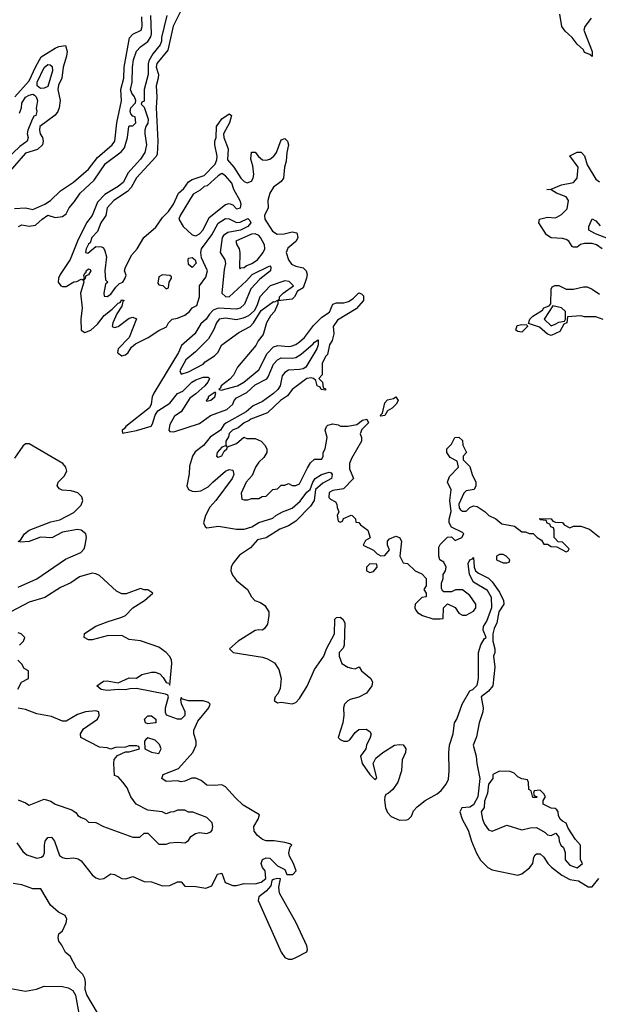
# Model space of a CAD drawing. Header units: inches. Extents: x 2601682 to 2755810, y 449311 to 584050.
# Tile 290 of 505: x 2681918 to 2685044, y 471790 to 477107. Entities that reach past the tile are written whole.
import ezdxf

# ---------------------------------------------------------------- set-up
doc = ezdxf.new("R2010")
doc.units = ezdxf.units.IN
doc.header["$MEASUREMENT"] = 0
doc.layers.add('C6487', color=7, linetype='Continuous')

msp = doc.modelspace()

# ---------------------------------------------------------------- linework, layer by layer
at = {"layer": 'C6487', "color": 2}
for points, elevation in [([(2682800.9, 477179.1), (2682747.8, 477072.2), (2682718.2, 476941.8), (2682659.5, 476870), (2682654.6, 476850), (2682667.2, 476810), (2682667, 476790), (2682654.6, 476750), (2682658.3, 476690), (2682655.3, 476630), (2682665.2, 476450), (2682661.1, 476378.9), (2682654.3, 476365.7), (2682550, 476251.8), (2682520.3, 476199.7), (2682501.3, 476178.7), (2682426.8, 476130), (2682391.3, 476090), (2682382.8, 476050), (2682357.3, 476010), (2682338, 475962), (2682307.7, 475930), (2682298, 475902), (2682290, 475895.3), (2682278, 475870), (2682274, 475850), (2682286.4, 475846.4), (2682330, 475882), (2682359.6, 475879.6), (2682370, 475874), (2682378.8, 475858.8), (2682386.8, 475826.8), (2682377.3, 475750), (2682382, 475702), (2682394, 475690), (2682382, 475678), (2682372, 475630), (2682374, 475614), (2682390, 475612), (2682410, 475624.7), (2682437.2, 475662.8), (2682458, 475682), (2682475.3, 475690), (2682488.7, 475710), (2682492.5, 475727.5), (2682484, 475750), (2682489, 475770), (2682523.6, 475836.4), (2682552.7, 475870), (2682589.4, 475930.6), (2682653.8, 475986.2), (2682690, 476038), (2682722, 476070), (2682748.7, 476110), (2682775.3, 476170), (2682805.2, 476194.8), (2682830, 476231), (2682850, 476242.8), (2682914.8, 476265.2), (2682974, 476326), (2682984, 476350), (2682985.2, 476370), (2682972.3, 476430), (2682972.7, 476450), (2682979.3, 476470), (2682980.9, 476530), (2683009.6, 476570.4), (2683050, 476598), (2683062, 476590), (2683050.7, 476550), (2683019.1, 476490), (2683020.7, 476470), (2683044, 476410), (2683041, 476350), (2683074.8, 476310), (2683113.4, 476250), (2683130, 476233.4), (2683146.4, 476226.4), (2683170, 476234), (2683178.7, 476250), (2683182.4, 476270), (2683178.3, 476318.3), (2683166.6, 476353.4), (2683170, 476392), (2683190, 476391.3), (2683207.9, 476367.9), (2683230, 476350.6), (2683250, 476348), (2683270, 476353), (2683291.2, 476368.8), (2683305.1, 476390), (2683330, 476458), (2683350, 476464.7), (2683364.7, 476450), (2683370.7, 476430), (2683360.5, 476390), (2683358, 476342), (2683348, 476310), (2683343, 476250), (2683330, 476232.7), (2683290, 476202.7), (2683270, 476169), (2683259.3, 476130), (2683260.5, 476090), (2683240.5, 476050), (2683241.6, 476030), (2683284.6, 475964.6), (2683308.5, 475948.5), (2683346, 475950), (2683390, 475961), (2683414.8, 475954.8), (2683421, 475930), (2683418, 475922), (2683410.7, 475909.3), (2683366.6, 475873.4), (2683357.3, 475850), (2683370.8, 475810), (2683387.1, 475787.1), (2683410, 475776), (2683450, 475766), (2683466, 475750), (2683471, 475730), (2683466.8, 475710), (2683450, 475658), (2683419.6, 475640.4), (2683402.8, 475610), (2683390, 475597.2), (2683312, 475588), (2683312, 475572), (2683294, 475530), (2683273, 475507), (2683250.7, 475470), (2683232.7, 475407.3), (2683206.9, 475373.1), (2683193.4, 475346.6), (2683094.8, 475230), (2683073.7, 475186.3), (2683054, 475166), (2683006, 475130), (2683003.6, 475116.4), (2682994, 475110), (2683006, 475106), (2683095.3, 475130), (2683129, 475150), (2683210, 475216), (2683255.1, 475304.9), (2683290, 475340.7), (2683311.9, 475348.1), (2683370, 475342), (2683384.5, 475344.5), (2683410, 475353.4), (2683430, 475366.4), (2683456.2, 475390), (2683505.3, 475454.7), (2683550, 475501), (2683592.3, 475527.7), (2683610, 475571), (2683630, 475577.3), (2683670, 475578), (2683695.1, 475584.9), (2683719.6, 475600.4), (2683750, 475630.8), (2683765.4, 475625.4), (2683774.8, 475614.8), (2683774.8, 475590), (2683735.6, 475544.4), (2683635.3, 475484.7), (2683611.3, 475450), (2683614.8, 475410), (2683605.8, 475374.2), (2683591, 475350), (2683580.7, 475299.3), (2683570, 475288), (2683551.3, 475250), (2683551.6, 475188.4), (2683534, 475170), (2683554, 475150), (2683558, 475118), (2683570, 475114), (2683570, 475106), (2683546, 475110), (2683542, 475122), (2683526, 475130), (2683518, 475158), (2683506, 475170), (2683492.9, 475172.9), (2683470, 475169), (2683391, 475110), (2683364.9, 475075.1), (2683326.8, 475050), (2683256, 474984), (2683166.8, 474950), (2683158.4, 474941.6), (2683131.3, 474930), (2683097.5, 474902.5), (2683067.3, 474890), (2683050, 474872.7), (2683046.2, 474853.8), (2683031.3, 474830), (2683032, 474812), (2683038, 474802), (2683030, 474806), (2683010, 474798), (2682984.7, 474770), (2682982, 474750), (2682990, 474744.7), (2683010, 474752), (2683023.1, 474776.9), (2683038, 474790), (2683040.4, 474799.6), (2683090, 474818), (2683128.4, 474851.6), (2683144.7, 474844.7), (2683190, 474844.7), (2683222, 474830), (2683242, 474810), (2683254, 474790), (2683254, 474770), (2683236.9, 474743.1), (2683210, 474718), (2683191.3, 474690), (2683174, 474646), (2683142, 474610), (2683114, 474550), (2683118, 474518), (2683130, 474514), (2683150, 474514), (2683170, 474522), (2683210, 474522), (2683228.4, 474531.6), (2683250, 474534), (2683286, 474570), (2683310, 474574), (2683330, 474594), (2683350, 474594), (2683370, 474602), (2683390, 474592), (2683410, 474591.3), (2683430, 474601), (2683472.5, 474687.5), (2683490, 474714), (2683510, 474734), (2683550, 474734), (2683558, 474750), (2683558, 474770), (2683568, 474790), (2683579, 474850), (2683568.7, 474890), (2683575.3, 474910), (2683582.7, 474917.3), (2683610, 474924.7), (2683638.8, 474918.8), (2683651.6, 474911.6), (2683691.3, 474911.3), (2683738.6, 474921.4), (2683770, 474944.7), (2683794, 474950), (2683802, 474930), (2683766, 474894), (2683758, 474870), (2683764.7, 474850), (2683764.7, 474830), (2683710, 474738), (2683700.7, 474710), (2683700.7, 474680.7), (2683722, 474630), (2683666.8, 474573.2), (2683610, 474564), (2683590, 474552.7), (2683587.3, 474527.3), (2683596.9, 474516.9), (2683623.6, 474503.6), (2683632, 474490), (2683632.7, 474472.7), (2683642, 474450), (2683634, 474430), (2683638, 474398), (2683650, 474394), (2683662, 474398), (2683667.3, 474412.7), (2683708.4, 474431.6), (2683714, 474430), (2683731.6, 474411.6), (2683734, 474394), (2683750, 474392), (2683759.6, 474379.6), (2683798, 474350), (2683811.6, 474308.4), (2683785.4, 474294.6), (2683774, 474270), (2683830, 474242), (2683850, 474222), (2683870, 474212), (2683890, 474214), (2683915.3, 474244.7), (2683906, 474270), (2683906, 474290), (2683916.4, 474303.6), (2683950, 474318), (2683970.7, 474310.7), (2683981, 474290), (2683972, 474210), (2683990, 474174), (2684014, 474170), (2684054, 474130), (2684090, 474114), (2684114, 474090), (2684114, 474050), (2684102, 474030), (2684114, 474010), (2684114, 473990), (2684090, 473986), (2684054, 473950), (2684052, 473930), (2684058, 473918), (2684066.4, 473906.4), (2684094, 473890), (2684150, 473872), (2684190, 473872), (2684206, 473874), (2684208.4, 473931.6), (2684228.4, 473951.6), (2684270, 473932), (2684290, 473902), (2684310, 473892), (2684330, 473892), (2684370, 473912), (2684382, 473930), (2684382, 473950), (2684350, 473998), (2684310, 474028), (2684272.7, 474027.3), (2684250, 474018), (2684210, 474018), (2684202, 474022), (2684196.4, 474036.4), (2684196.4, 474063.6), (2684206, 474090), (2684206, 474110), (2684218, 474130), (2684222, 474150), (2684210, 474178), (2684188, 474190), (2684182, 474210), (2684182, 474258), (2684190, 474272), (2684228.4, 474311.6), (2684250, 474314), (2684270, 474294), (2684306, 474310), (2684318, 474330), (2684310, 474338), (2684250, 474366), (2684238, 474390), (2684238, 474410), (2684248.9, 474451.1), (2684241.2, 474510), (2684248.4, 474568.4), (2684228.7, 474610), (2684240.2, 474639.8), (2684288, 474690), (2684282, 474722), (2684243.1, 474743.1), (2684226, 474770), (2684226, 474790), (2684250, 474814), (2684268.7, 474851.3), (2684290, 474852), (2684310, 474834), (2684312, 474810), (2684332, 474770), (2684314, 474750), (2684314, 474730), (2684350, 474694), (2684362, 474650), (2684382, 474610), (2684382, 474590), (2684374, 474570), (2684330, 474562), (2684318, 474550), (2684291.3, 474490), (2684292, 474470), (2684299.6, 474459.6), (2684310, 474452), (2684330, 474452), (2684350, 474472), (2684370, 474482), (2684390, 474478), (2684432, 474450), (2684452, 474430), (2684490.8, 474410.8), (2684523.5, 474383.5), (2684591, 474371), (2684630, 474342), (2684650, 474342), (2684670, 474332), (2684691.6, 474331.6), (2684714, 474310), (2684736.9, 474296.9), (2684750, 474274), (2684770, 474274), (2684790, 474262), (2684819.6, 474259.6), (2684870, 474234), (2684882, 474238), (2684886, 474250), (2684850, 474286), (2684827.3, 474287.3), (2684806, 474310), (2684806, 474350), (2684802, 474362), (2684787.3, 474367.3), (2684782, 474382), (2684767.3, 474387.3), (2684762, 474402), (2684730, 474406), (2684727.3, 474412.7), (2684790, 474411.3), (2684798, 474398), (2684812.7, 474392.7), (2684850, 474391.3), (2684859.6, 474379.6), (2684890, 474362), (2684910, 474372), (2684950, 474372), (2684996, 474356), (2685050, 474312)], 6), ([(2681890, 476086.8), (2681950, 476091), (2681990, 476082), (2682054, 476110), (2682085.2, 476130), (2682138.3, 476181.7), (2682209.3, 476230), (2682290, 476299.1), (2682338.2, 476361.8), (2682417, 476430), (2682431.3, 476450), (2682442.6, 476550), (2682467.7, 476667.7), (2682465.4, 476730), (2682481.1, 476790), (2682482.6, 476850), (2682511.3, 477008.7), (2682530, 477028.2), (2682573.6, 477050), (2682579.7, 477070), (2682577.8, 477122.2)], 6), ([(2681911, 475989), (2681930, 475998.4), (2681970, 475992.4), (2682002.9, 475997.1), (2682039, 476030), (2682070, 476050.4), (2682110, 476038.8), (2682150, 476044), (2682170, 476058), (2682185.2, 476090), (2682215.1, 476124.9), (2682245.2, 476170), (2682320.5, 476239.5), (2682381.6, 476330), (2682467.1, 476392.9), (2682484.7, 476415.3), (2682500.7, 476470), (2682508, 476530), (2682510, 476534), (2682530, 476534), (2682546, 476550), (2682542, 476582), (2682530, 476586), (2682518, 476598), (2682515.3, 476610), (2682519, 476630), (2682543.1, 476656.9), (2682545.2, 476670), (2682539, 476690), (2682523.7, 476710), (2682516.2, 476730), (2682526, 476770), (2682527.6, 476850), (2682533, 476890), (2682550, 476937.3), (2682570, 476960.5), (2682611.1, 476988.9), (2682625.9, 477014.1), (2682629.7, 477030.3), (2682626.6, 477130)], 2), ([(2682713, 477130), (2682684.9, 477010), (2682684.4, 476990), (2682677.6, 476970), (2682638, 476922), (2682615.9, 476884.1), (2682611.3, 476868.7), (2682611.6, 476810), (2682590.5, 476730.5), (2682590, 476666), (2682578, 476662), (2682574, 476650), (2682590, 476634), (2682611.6, 476570), (2682610, 476548.7), (2682598.8, 476530), (2682594, 476510), (2682593.4, 476490), (2682604, 476430), (2682594.9, 476390), (2682570, 476352.7), (2682502.3, 476277.7), (2682478.4, 476230), (2682450, 476206.6), (2682377.5, 476162.5), (2682339, 476121), (2682310.3, 476050), (2682279.1, 476010), (2682230.3, 475910), (2682190, 475812), (2682136.9, 475730), (2682127.6, 475710), (2682126.3, 475690), (2682140.7, 475670), (2682150, 475665.7), (2682170, 475666.7), (2682210, 475690.4), (2682227.3, 475692.7), (2682250, 475704.7), (2682258, 475702), (2682268.4, 475711.6), (2682264.7, 475724.7), (2682270, 475738), (2682277.2, 475742.8), (2682277.2, 475750), (2682290, 475760.7), (2682298, 475758), (2682302.8, 475750), (2682290, 475729.2), (2682276, 475724), (2682270, 475706), (2682262, 475698), (2682264.7, 475690), (2682246.4, 475630), (2682255.5, 475550), (2682247.9, 475490), (2682250.4, 475430.4), (2682270, 475417), (2682302, 475430), (2682338, 475462), (2682374, 475510), (2682417.3, 475542.8), (2682450, 475575.5), (2682460.2, 475579.8), (2682470, 475593.4), (2682482, 475590), (2682476, 475584), (2682470, 475559), (2682442.6, 475517.4), (2682420.7, 475470), (2682418, 475450), (2682430, 475444), (2682450, 475450.7), (2682510, 475494.4), (2682530, 475500.5), (2682550, 475492), (2682510.4, 475389.6), (2682450.4, 475329.6), (2682446.7, 475310), (2682450, 475306), (2682470, 475292.2), (2682490, 475296.5), (2682504.7, 475310), (2682522.3, 475337.8), (2682544.4, 475355.6), (2682612.3, 475390), (2682670, 475428.2), (2682712.1, 475447.9), (2682721.2, 475470), (2682742, 475490), (2682770, 475494), (2682809.5, 475510.5), (2682835.3, 475530), (2682850, 475551.3), (2682875.9, 475564.1), (2682889, 475610), (2682889.2, 475670), (2682923.2, 475716.8), (2682932.7, 475750), (2682900.1, 475820.1), (2682896.2, 475850), (2682900.5, 475870), (2682955.6, 475944.4), (2682990, 476008), (2683030, 476033.7), (2683050, 476030.4), (2683090, 476012.2), (2683110, 476014), (2683150, 476032.7), (2683162, 476022), (2683167.3, 476010), (2683150, 475989.7), (2683110.8, 475970), (2683042.4, 475957.6), (2683018.9, 475941.1), (2683012, 475930), (2683001.6, 475850), (2683026, 475810), (2683030.5, 475790.5), (2683022, 475758), (2683011, 475630), (2683030, 475611), (2683050, 475610.8), (2683144, 475696), (2683173.2, 475730), (2683270, 475778), (2683274.8, 475770), (2683273.4, 475750), (2683215.4, 475704.6), (2683166.7, 475653.3), (2683131.8, 475570), (2683110, 475549.7), (2683090, 475542.6), (2682990, 475548.2), (2682962.6, 475537.4), (2682942.9, 475517.1), (2682924.9, 475490), (2682896.2, 475463.8), (2682864.4, 475410), (2682792.6, 475347.4), (2682775.6, 475310), (2682642, 475090), (2682634, 475070), (2682628.8, 475030), (2682619.3, 475010), (2682490.7, 474910), (2682483.4, 474896.6), (2682471.3, 474890), (2682474, 474874), (2682550, 474888.2), (2682627.7, 474912.3), (2682636.4, 474923.6), (2682649.7, 474970.3), (2682664.9, 474995.1), (2682730, 475036.3), (2682770, 475087.3), (2682799.1, 475100.9), (2682847.3, 475150), (2682870, 475162.6), (2682910, 475176), (2682936.1, 475176.1), (2682942.8, 475170), (2682934.4, 475150), (2682917.6, 475130), (2682870, 475086.3), (2682836.5, 475063.5), (2682790.2, 474989.8), (2682754.6, 474965.4), (2682730, 474921.2), (2682723.1, 474890), (2682730, 474882.4), (2682750, 474881.1), (2682890, 474925.5), (2682948.7, 474970), (2683038, 475002), (2683069.2, 475030), (2683076, 475050), (2683090, 475064), (2683145.7, 475094.3), (2683190, 475135.3), (2683252.5, 475167.5), (2683261.1, 475178.9), (2683290, 475247.3), (2683310, 475270.4), (2683330, 475280.4), (2683390, 475278.7), (2683410, 475283.1), (2683439, 475301), (2683504.2, 475355.8), (2683510, 475366), (2683530, 475378), (2683530.4, 475350.4), (2683523, 475330), (2683463.8, 475230), (2683450, 475221.7), (2683430, 475218.3), (2683370, 475214.5), (2683350, 475202), (2683335.8, 475184.2), (2683324.4, 475130), (2683312, 475110), (2683290, 475088.2), (2683230, 475045.1), (2683179.2, 475020.8), (2683141.6, 474990), (2683032.2, 474927.8), (2683021.3, 474918.7), (2683003.1, 474890), (2682947.1, 474852.9), (2682912, 474808), (2682866.8, 474773.2), (2682852, 474750), (2682835.3, 474695.3), (2682833.7, 474653.7), (2682820.4, 474590), (2682830.4, 474570.4), (2682850, 474560.4), (2682870, 474558.4), (2682896.6, 474563.4), (2682936.3, 474583.7), (2682960.9, 474610), (2683030, 474668.4), (2683050, 474677), (2683070, 474673.4), (2683074.6, 474650), (2683065.3, 474630), (2682978.4, 474510), (2682945.6, 474474.4), (2682921.5, 474430), (2682910.3, 474390), (2682919.3, 474370), (2682930, 474363.6), (2682991.8, 474371.8), (2683090, 474356.3), (2683130, 474355.5), (2683172.3, 474367.7), (2683210, 474391.8), (2683284.8, 474415.2), (2683301.2, 474430), (2683337.2, 474450), (2683391, 474469), (2683434, 474506), (2683470, 474554.9), (2683487, 474570), (2683501.3, 474610), (2683515.1, 474630), (2683549.2, 474650), (2683590, 474664), (2683599.9, 474659.9), (2683606.8, 474650), (2683602, 474630), (2683556.5, 474603.5), (2683516.3, 474570), (2683508.5, 474510), (2683490, 474479.5), (2683410, 474398.7), (2683370, 474373), (2683323.9, 474356.1), (2683250, 474309.6), (2683202, 474298), (2683164.5, 474255.5), (2683105, 474215), (2683069.3, 474170.7), (2683060.3, 474150), (2683058.3, 474130), (2683067, 474107), (2683090, 474078.9), (2683149.1, 474029.1), (2683170.4, 473990), (2683188.4, 473970), (2683219, 473959), (2683243, 473943), (2683263.7, 473910), (2683263.6, 473890), (2683256.7, 473843.3), (2683241.3, 473818.7), (2683230, 473809.4), (2683210, 473812.7), (2683190, 473809), (2683098, 473750), (2683051.3, 473710), (2683072, 473690), (2683230, 473664), (2683256, 473656), (2683294, 473634), (2683317.3, 473597.3), (2683330.2, 473550), (2683325.1, 473494.9), (2683313.2, 473466.8), (2683298, 473450), (2683292, 473430), (2683310, 473418), (2683330, 473420.7), (2683390, 473412.2), (2683410, 473420.3), (2683430, 473441.6), (2683471.5, 473508.5), (2683510, 473598.4), (2683560.9, 473670), (2683575.3, 473710), (2683619.3, 473790), (2683621.2, 473870), (2683630, 473878.8), (2683650, 473881), (2683664.7, 473870), (2683674, 473850), (2683670.8, 473729.2), (2683666.4, 473713.6), (2683644.7, 473690), (2683644.7, 473670), (2683658.8, 473630), (2683690, 473610.8), (2683710, 473604.7), (2683730, 473602), (2683752.7, 473612.7), (2683764.7, 473590), (2683815.5, 473550), (2683824.2, 473530), (2683820.9, 473510), (2683790.9, 473469.1), (2683750, 473447.6), (2683704.1, 473435.9), (2683690, 473428.4), (2683672.8, 473410), (2683667.1, 473390), (2683669.2, 473350), (2683664.7, 473310), (2683639.3, 473230), (2683650, 473219.3), (2683670, 473210.4), (2683689.5, 473210.5), (2683701.5, 473218.5), (2683730, 473258.4), (2683750, 473274.6), (2683790, 473275.3), (2683810, 473262.8), (2683817.1, 473250), (2683812.2, 473230), (2683792.4, 473190), (2683787.7, 473170), (2683759.1, 473130), (2683768.8, 473090), (2683810, 473030.8), (2683836.4, 473003.6), (2683847.3, 473012.7), (2683827.3, 473090), (2683841.4, 473118.6), (2683879.5, 473150), (2683942.7, 473190), (2683970, 473193.4), (2683990, 473190.2), (2683998.9, 473178.9), (2684003.6, 473170), (2684002.8, 473150), (2683983.7, 473110), (2683981.6, 473050), (2683960.3, 472990), (2683934.4, 472950), (2683910, 472929.5), (2683896.3, 472923.7), (2683890.4, 472909.6), (2683888.5, 472891.5), (2683894.9, 472850), (2683905.8, 472825.8), (2683924.9, 472804.9), (2683970, 472784.7), (2684010, 472785.3), (2684018.4, 472790), (2684034.3, 472805.7), (2684046.2, 472833.8), (2684064.6, 472855.4), (2684109.2, 472890.8), (2684174, 472926), (2684195.4, 472944.6), (2684221.8, 472978.2), (2684234.4, 473005.6), (2684238.8, 473050), (2684235.6, 473150), (2684240.9, 473190), (2684259.3, 473250), (2684267.2, 473310), (2684278.9, 473330), (2684308, 473410), (2684350, 473482), (2684366, 473490), (2684390, 473514), (2684397.2, 473550), (2684396.9, 473690), (2684410, 473730.8), (2684430, 473764.7), (2684438, 473770), (2684422.7, 473810), (2684423.7, 473830), (2684441.2, 473858.8), (2684468, 473932), (2684466.3, 473986.3), (2684444.7, 474024.7), (2684370, 474069.7), (2684347.8, 474110), (2684340.9, 474170), (2684350, 474190.7), (2684365.2, 474194.8), (2684370, 474202), (2684373, 474150), (2684380.7, 474130), (2684397.3, 474117.3), (2684451.6, 474091.6), (2684470.3, 474070.3), (2684510, 474014.8), (2684532, 473970), (2684534, 473950), (2684507.3, 473910), (2684496.3, 473850), (2684481.4, 473818.6), (2684474.8, 473790), (2684474, 473750), (2684485.5, 473710), (2684485.5, 473690), (2684477.3, 473670), (2684484.4, 473610), (2684473.7, 473510), (2684450, 473480.7), (2684410.8, 473450), (2684422.6, 473390), (2684420.3, 473370), (2684400.9, 473310), (2684385.9, 473234.1), (2684367.7, 473190), (2684384.9, 473130), (2684387.1, 473090), (2684403.5, 473010), (2684392.8, 472910), (2684370, 472867.2), (2684350, 472854.7), (2684306, 472850), (2684296.4, 472830), (2684308.9, 472790), (2684340.2, 472730), (2684358.6, 472670), (2684385.2, 472605.2), (2684408.1, 472568.1), (2684448, 472528), (2684470, 472515.3), (2684610, 472486.7), (2684630, 472494), (2684673, 472527), (2684689.7, 472550), (2684696, 472584), (2684703.3, 472596.7), (2684710, 472602.4), (2684730, 472602), (2684750, 472584.4), (2684771.8, 472550), (2684791.8, 472530), (2684847.3, 472487.3), (2684890, 472464.5), (2684937.2, 472457.2), (2684990, 472423.8), (2685010, 472424), (2685047, 472470)], 2), ([(2685005.5, 477114.5), (2684970.6, 477070), (2684964.9, 477050), (2685010, 476934), (2685010, 476908), (2684998, 476918), (2684970, 476929), (2684963.2, 476943.2), (2684930, 476974), (2684902.7, 477010), (2684864.8, 477044.8), (2684846.9, 477070), (2684835.9, 477135.9)], 6), ([(2681892.3, 476690), (2681970, 476777.1), (2682005.7, 476854.3), (2682034.8, 476905.2), (2682110, 476953.4), (2682130, 476962.6), (2682166.4, 476966.4), (2682175.1, 476935.1), (2682171.8, 476910), (2682152.2, 476850), (2682145.3, 476790), (2682127.5, 476752.5), (2682124, 476730), (2682137.3, 476670), (2682130.6, 476630.6), (2682124.4, 476610), (2682109, 476591), (2682027, 476530), (2682024.4, 476510), (2682028.5, 476490), (2682042, 476470), (2682045.5, 476450), (2682042, 476430), (2682014.1, 476405.9), (2681950, 476385.6), (2681830, 476249.3)], 6), ([(2681918, 476602), (2681927.3, 476630), (2681930, 476656), (2681950, 476687.7), (2681970, 476699.3), (2681990, 476704), (2681998.4, 476698.4), (2682006.8, 476690), (2682014, 476670), (2682006.4, 476626.4), (2682011, 476610), (2682004.7, 476590), (2681995.2, 476584.8), (2681981.2, 476558.8), (2681961.6, 476510), (2681958, 476490), (2681964, 476470), (2681958.8, 476450), (2681918.7, 476421.3), (2681847.3, 476352.7)], 2), ([(2685064, 475870), (2685034, 475890), (2685010, 475898.4), (2684970, 475898), (2684948.2, 475891.8), (2684930, 475879), (2684910, 475878), (2684902, 475882), (2684884, 475910), (2684870, 475919.3), (2684850, 475925.2), (2684790, 475929.2), (2684764.7, 475944.7), (2684722, 476010), (2684726, 476030), (2684770, 476040.5), (2684810, 476037.3), (2684819.5, 476040.5), (2684845.6, 476054.4), (2684875.5, 476084.5), (2684883.7, 476130), (2684870, 476149.2), (2684818, 476170), (2684790, 476188), (2684766, 476190), (2684790, 476191.3), (2684845.1, 476214.9), (2684910, 476227.3), (2684929, 476250), (2684935.3, 476310), (2684890, 476372), (2684930, 476391.3), (2684951, 476391), (2684970, 476372), (2684983.5, 476323.5), (2685030, 476246), (2685050, 476230.8)], 6), ([(2685145.1, 475905.1), (2685029, 475950), (2684993.2, 475970), (2684992.7, 475990), (2685010, 476031.3), (2685030, 476021), (2685054.2, 475994.2)], 2), ([(2685070, 475488), (2685030, 475502), (2684970, 475502), (2684950, 475508), (2684878, 475502), (2684874, 475470), (2684858, 475462), (2684836.9, 475423.1), (2684790, 475402), (2684770, 475408.7), (2684726.6, 475446.6), (2684666, 475466), (2684674, 475490), (2684690, 475506), (2684742, 475538), (2684750, 475551.3), (2684778, 475562), (2684788, 475572), (2684789, 475651), (2684795.3, 475664.7), (2684809.1, 475670.9), (2684830, 475671), (2684870.9, 475650.9), (2684909.1, 475650.9), (2684963.6, 475663.6), (2684983.6, 475663.6), (2685010, 475652), (2685050, 475624.7)], 6), ([(2681910, 474043.1), (2682010, 474086.7), (2682165.9, 474194.1), (2682249.3, 474230), (2682265.6, 474250), (2682272.6, 474270), (2682278.4, 474310), (2682276.2, 474330), (2682250, 474349.4), (2682230, 474353.6), (2682150, 474338.7), (2682091.9, 474308.1), (2682030, 474311.6), (2681969.5, 474289.5), (2681924.7, 474284.7), (2681909.2, 474289.2), (2681923.1, 474296.9), (2681944.5, 474330), (2681970, 474350.4), (2682085.6, 474394.4), (2682134.2, 474405.8), (2682210, 474445.5), (2682250, 474486), (2682258.9, 474510), (2682254, 474530), (2682232.2, 474552.2), (2682196.7, 474563.3), (2682146.9, 474566.9), (2682133.8, 474573.8), (2682120.9, 474590), (2682126.6, 474610), (2682158.2, 474641.8), (2682172.1, 474667.9), (2682168.3, 474690), (2682151.3, 474710), (2681970, 474815.6), (2681950, 474816), (2681935.8, 474804.2), (2681890, 474739)], 2), ([(2681902, 472662), (2681935.4, 472615.4), (2681956.5, 472596.5), (2682010, 472578.7), (2682036.1, 472583.9), (2682046.2, 472593.8), (2682051.4, 472608.6), (2682051.6, 472650), (2682056.2, 472670), (2682070, 472690.4), (2682090, 472693), (2682106, 472670), (2682134, 472594), (2682150, 472582), (2682170, 472577.1), (2682210, 472580.4), (2682234.9, 472574.9), (2682250, 472564), (2682309, 472489), (2682330, 472472.4), (2682350, 472465.3), (2682373.2, 472470), (2682410, 472494), (2682430, 472490.6), (2682470, 472468.7), (2682492.4, 472467.6), (2682530, 472480.5), (2682590, 472452.7), (2682630.4, 472450.4), (2682690.4, 472430.4), (2682730, 472432), (2682770, 472450.8), (2682790, 472452), (2682810, 472428.4), (2682870, 472426.7), (2682923.2, 472416.8), (2682955.3, 472430), (2682986.8, 472493.2), (2683010, 472498), (2683027.9, 472447.9), (2683070, 472431), (2683090, 472431), (2683130, 472442.8), (2683190, 472440.5), (2683222, 472450), (2683248.7, 472470), (2683244, 472510), (2683230, 472528.7), (2683222.7, 472550), (2683230, 472571.3), (2683250, 472581), (2683270, 472578.8), (2683310, 472538), (2683350, 472518), (2683362, 472490), (2683394, 472490), (2683411.8, 472510), (2683398, 472550), (2683375.6, 472590), (2683372.3, 472607.7), (2683380.2, 472639.8), (2683388, 472650), (2683377.2, 472657.2), (2683350, 472664), (2683292.5, 472672.5), (2683250, 472672.7), (2683230, 472679.3), (2683202, 472702), (2683184.9, 472724.9), (2683182.9, 472750), (2683207.3, 472790), (2683212.9, 472812.9), (2683125.8, 472865.8), (2683084, 472904), (2683030, 472964.2), (2683010, 472975.1), (2682968.5, 472971.5), (2682930, 472974), (2682898.2, 472998.2), (2682870, 473011.1), (2682848.9, 473011.1), (2682810, 472994), (2682790, 472992), (2682770, 472996.2), (2682710, 472992.7), (2682685.2, 473010), (2682694, 473030), (2682776.3, 473063.7), (2682853.6, 473150), (2682871.3, 473190), (2682871.2, 473210), (2682858.3, 473250), (2682859.1, 473270), (2682881, 473319), (2682939.3, 473390), (2682948, 473410), (2682939, 473419), (2682910, 473428), (2682830, 473428.7), (2682798, 473438), (2682790, 473446), (2682786, 473434), (2682790, 473414), (2682810.5, 473370.5), (2682810.5, 473350), (2682790.2, 473329.8), (2682770, 473329.7), (2682711.5, 473351.5), (2682706.3, 473366.3), (2682706.4, 473390), (2682722.7, 473450), (2682718.9, 473458.9), (2682705.4, 473465.4), (2682550, 473495.3), (2682514, 473494), (2682490, 473487.6), (2682449.5, 473489.5), (2682390, 473483.5), (2682359, 473490), (2682335.3, 473510), (2682370, 473534), (2682390, 473537), (2682450, 473526), (2682510, 473553.4), (2682550, 473551.3), (2682578, 473570), (2682630, 473583.1), (2682650, 473583.6), (2682674.4, 473574.4), (2682694, 473554), (2682710, 473526.8), (2682724.7, 473524.7), (2682730, 473514), (2682740.4, 473630), (2682738.5, 473650), (2682728.3, 473670), (2682710, 473689.7), (2682670, 473719.2), (2682570, 473752.9), (2682510, 473759.7), (2682470, 473782), (2682390, 473779.7), (2682310, 473758.7), (2682290, 473758.4), (2682267.3, 473770), (2682268.5, 473791.6), (2682328.7, 473831.3), (2682390, 473855.8), (2682470, 473879.5), (2682489.3, 473890), (2682528.5, 473931.6), (2682592.7, 473970), (2682638, 474010), (2682610, 474028.7), (2682590, 474028.7), (2682570, 474035.3), (2682493.8, 474006.2), (2682470, 474006.6), (2682441.5, 474021.5), (2682350, 474105.1), (2682330, 474114.7), (2682310, 474117.2), (2682241.6, 474098.4), (2682194.7, 474065.3), (2682139.1, 474040.9), (2682054.3, 473985.7), (2681970, 473960.5), (2681870, 473909.6)], 2), ([(2681918, 473730), (2681938, 473750), (2681946, 473770), (2681926, 473790), (2681910, 473795.3)], 6), ([(2681908.4, 473491.6), (2681928, 473530), (2681966, 473550), (2681966, 473590), (2681943.1, 473603.1), (2681930, 473626), (2681908.4, 473648.4)], 6), ([(2681910, 472894), (2681950, 472878), (2681970, 472864.7), (2682050, 472898), (2682086.4, 472886.4), (2682110, 472871.3), (2682199.8, 472839.8), (2682223.6, 472823.6), (2682232, 472810), (2682250, 472798), (2682274, 472790), (2682290, 472774), (2682330, 472772), (2682370.9, 472750.9), (2682530, 472692), (2682567.3, 472692.7), (2682590, 472714), (2682610, 472714), (2682670, 472654), (2682710, 472654), (2682730, 472662), (2682770, 472664.7), (2682810, 472662), (2682830, 472674), (2682843.1, 472696.9), (2682868.4, 472711.6), (2682890, 472718), (2682930, 472712), (2682950, 472722), (2682958, 472730), (2682962, 472750), (2682958, 472770), (2682930, 472798), (2682852.7, 472827.3), (2682830, 472828), (2682810, 472838), (2682770, 472838), (2682751.6, 472828.4), (2682732.7, 472827.3), (2682710, 472818), (2682688.4, 472828.4), (2682610, 472838), (2682548, 472870), (2682518, 472910), (2682498, 472958), (2682475.3, 472990), (2682450, 473018), (2682430, 473026), (2682426, 473090), (2682428.4, 473111.6), (2682447.3, 473132.7), (2682490, 473154), (2682510, 473154), (2682566, 473170), (2682562, 473182), (2682550, 473186), (2682510, 473186), (2682490, 473178), (2682436.4, 473176.4), (2682410, 473168), (2682390, 473175.3), (2682350, 473178), (2682248, 473230), (2682246, 473250), (2682263.1, 473276.9), (2682338, 473330), (2682348, 473350), (2682346, 473370), (2682330, 473375.3), (2682274, 473370), (2682230, 473354), (2682170, 473318), (2682150, 473318), (2682090, 473344), (2682010, 473359), (2681950, 473382), (2681910, 473388.7)], 6), ([(2682430, 471588.7), (2682281.4, 471841.4), (2682271.2, 471870), (2682273.3, 471910), (2682269.6, 471930), (2682258.4, 471950), (2682225.4, 471985.4), (2682190, 472049.2), (2682165.2, 472070), (2682146, 472110), (2682129.6, 472130), (2682125.1, 472150), (2682129.5, 472170), (2682150, 472186), (2682169, 472229), (2682172.7, 472250), (2682164, 472270), (2682127.5, 472287.5), (2682085.3, 472325.3), (2682032.9, 472412.9), (2681990, 472414), (2681930, 472435.3), (2681882.7, 472442.7)], 2), ([(2681790, 471888.9), (2681950, 471860.8), (2682008.7, 471871.3), (2682050, 471887.7), (2682150, 471886.7), (2682179.4, 471879.4), (2682204.9, 471864.9), (2682219.2, 471839.2), (2682270, 471562)], 2)]:
    msp.add_lwpolyline(points, dxfattribs=dict(at, elevation=elevation))
for points, elevation in [([(2682030, 476735.1), (2682012.7, 476750), (2682013, 476770), (2682050, 476848), (2682070, 476863.8), (2682083.5, 476863.5), (2682093.4, 476853.4), (2682094.9, 476830), (2682070, 476746), (2682050, 476736.2)], 2), ([(2683010, 476275.3), (2682990, 476264), (2682931.3, 476210), (2682914.8, 476205.2), (2682893.2, 476186.8), (2682854.8, 476165.2), (2682784.7, 476050), (2682778, 476030), (2682801, 475990), (2682850, 475944.7), (2682870, 475938.8), (2682890, 475950.8), (2682910, 475971), (2682942, 476038), (2683030, 476108), (2683050, 476114.8), (2683070, 476106.8), (2683090, 476084.9), (2683111.8, 476090), (2683114.5, 476110), (2683110, 476128), (2683075.1, 476190), (2683063.3, 476223.3), (2683030, 476264)], 6), ([(2683190, 475949.5), (2683170, 475947.6), (2683086, 475910), (2683090.7, 475890), (2683103, 475870), (2683106.7, 475850), (2683106, 475766), (2683110, 475762), (2683113.2, 475766.8), (2683130, 475768), (2683141.7, 475778.3), (2683172.7, 475790), (2683203.7, 475810), (2683234, 475850), (2683242, 475870), (2683240.7, 475890), (2683219.5, 475930), (2683210, 475940.9)], 6), ([(2682850, 475768.7), (2682830, 475784), (2682827.6, 475810), (2682830, 475818), (2682850, 475822.8), (2682866, 475810), (2682871, 475791)], 2), ([(2682690, 475728), (2682670, 475718), (2682664.7, 475684.7), (2682670, 475674), (2682692, 475672), (2682710, 475654), (2682722, 475658), (2682726, 475690), (2682738, 475710), (2682738, 475718), (2682730, 475726)], 6), ([(2683350, 475697.2), (2683271.3, 475670), (2683214.8, 475610), (2683199.1, 475560.9), (2683184.9, 475535.1), (2683153.4, 475506.6), (2683125.8, 475494.2), (2683090, 475486), (2683030, 475495.1), (2682996, 475490), (2682980.7, 475470), (2682967.1, 475432.9), (2682937.3, 475382.7), (2682867.1, 475312.9), (2682816, 475270), (2682782.8, 475210), (2682790, 475192), (2682830, 475204.9), (2682910, 475246.8), (2682920.2, 475259.8), (2682970, 475291), (2682989, 475310), (2683009.4, 475350.6), (2683102.4, 475417.6), (2683164, 475450), (2683182, 475470), (2683223.1, 475536.9), (2683290, 475584.7), (2683296.4, 475583.6), (2683322, 475598), (2683322, 475610), (2683342, 475630), (2683398, 475670), (2683373.2, 475693.2)], 6), ([(2684798, 475562), (2684752, 475490), (2684790, 475454), (2684810, 475462), (2684830, 475474), (2684862, 475478), (2684866, 475490), (2684866, 475530), (2684846, 475550)], 6), ([(2684630, 475419), (2684610, 475422), (2684598, 475430), (2684605.2, 475454.8), (2684630, 475461), (2684658, 475458), (2684662, 475450)], 6), ([(2682974.6, 475094.6), (2682936, 475070), (2682936.9, 475063.1), (2682924.7, 475050), (2682930, 475046.8), (2682950, 475051.3), (2682972.7, 475070), (2682978, 475090)], 6), ([(2683870, 474966), (2683866, 474970), (2683878, 474982), (2683890, 475038), (2683905.8, 475054.2), (2683938, 475062), (2683950.8, 475070.8), (2683962, 475050), (2683952, 475030), (2683930, 475008.7), (2683906, 474994), (2683890, 474968.7)], 6), ([(2684530, 474218), (2684510, 474218), (2684494, 474210), (2684494, 474190), (2684530, 474174), (2684550, 474174), (2684562, 474178), (2684566, 474190), (2684546, 474210)], 6), ([(2683810, 474168.7), (2683791.3, 474150), (2683791.3, 474130), (2683810, 474120.7), (2683830, 474127.3), (2683848.7, 474150), (2683847.3, 474167.3)], 6), ([(2682610, 473304.2), (2682597.2, 473310), (2682592.7, 473330), (2682610, 473347.3), (2682630, 473346.8), (2682654, 473330), (2682654, 473310), (2682650, 473309.6)], 2), ([(2682610, 473228), (2682599.6, 473220.4), (2682592, 473210), (2682594, 473170), (2682631, 473151), (2682670, 473144.7), (2682682, 473170), (2682672.9, 473192.9), (2682650, 473215.3)], 6), ([(2684510, 473048), (2684474, 473030), (2684474, 473010), (2684450, 472978), (2684446, 472930), (2684430, 472886), (2684427.5, 472852.5), (2684412, 472830), (2684418, 472790), (2684430, 472762), (2684450, 472732), (2684470, 472724.7), (2684550, 472758), (2684630, 472731.3), (2684676.4, 472743.6), (2684710, 472744.7), (2684757.3, 472717.3), (2684770, 472704.7), (2684790, 472702), (2684814, 472714), (2684831.6, 472691.6), (2684832, 472670), (2684842, 472650), (2684856, 472636), (2684864.7, 472610), (2684864.7, 472570), (2684890, 472542), (2684930, 472526), (2684958, 472550), (2684948, 472570), (2684948, 472650), (2684920.2, 472680.2), (2684881.2, 472741.2), (2684870, 472768), (2684850, 472778), (2684838, 472790), (2684828.7, 472810), (2684828, 472830), (2684820.4, 472840.4), (2684810, 472848), (2684788.9, 472848.9), (2684746, 472870), (2684746, 472890), (2684758, 472910), (2684750, 472926), (2684730, 472946), (2684698, 472942), (2684694, 472930), (2684698, 472918), (2684714, 472910), (2684710, 472906), (2684690, 472906), (2684682, 472942), (2684668, 472950), (2684667.3, 472987.3), (2684662, 473002), (2684630, 473008), (2684610, 473018), (2684590, 473038), (2684567.3, 473047.3)], 6), ([(2683310, 472469), (2683290, 472464), (2683280.7, 472459.3), (2683274, 472430), (2683250, 472401.2), (2683210.7, 472370), (2683206, 472350), (2683330, 472072), (2683350, 472042), (2683370, 472034), (2683390, 472034), (2683410, 472042), (2683470, 472074), (2683473.6, 472086.4), (2683470, 472106), (2683411.2, 472230), (2683321.7, 472390), (2683317.2, 472422.8), (2683327.3, 472467.3)], 2)]:
    msp.add_lwpolyline(points, close=True, dxfattribs=dict(at, elevation=elevation))

doc.saveas('drawing.dxf')
